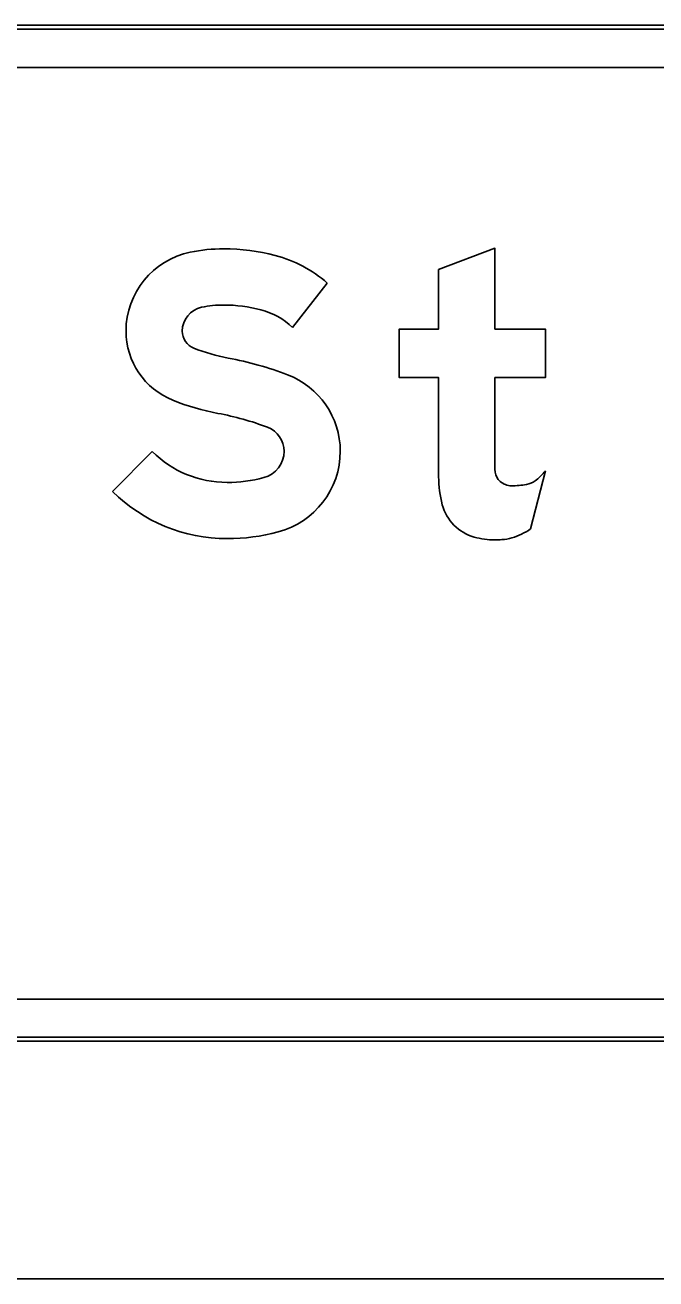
# Model space of a CAD drawing. Extents: x 1806251 to 1809821, y 414895 to 422886.
# Drawn here: x 1809677.809 to 1809678.108, y 415142.028 to 415142.621 of the extents above; entities that cross this region are included whole.
import ezdxf

# ---------------------------------------------------------------- set-up
doc = ezdxf.new("R2010")
doc.units = 0
for name, color, linetype in [('GSBWFILL', 7, 'Continuous'), ('GSCOLORFILL', 7, 'Continuous'), ('GSDIMS', 7, 'Continuous'), ('GSOUTLINE', 7, 'Continuous')]:
    doc.layers.add(name, color=color, linetype=linetype)

msp = doc.modelspace()

# ---------------------------------------------------------------- linework, layer by layer
at = {"layer": 'GSBWFILL'}
for p, q in [((1809678.63559, 415142.62107), (1809676.55459, 415142.62107)), ((1809676.55459, 415142.60107), (1809678.63559, 415142.60107)), ((1809678.0485, 415142.38255), (1809678.0555, 415142.41008)), ((1809678.63559, 415142.16007), (1809676.55479, 415142.16007)), ((1809676.55479, 415142.14007), (1809678.63559, 415142.14007))]:
    msp.add_line(p, q, dxfattribs=at)
for points in [[(1809678.03156, 415142.41532), (1809678.03156, 415142.45422), (1809678.0555, 415142.45422), (1809678.0555, 415142.47716), (1809678.03156, 415142.47716), (1809678.03156, 415142.5154), (1809678.00496, 415142.50531), (1809678.00496, 415142.47716), (1809677.98634, 415142.47716), (1809677.98634, 415142.45422), (1809678.00496, 415142.45422), (1809678.00496, 415142.40728)], [(1809677.9358, 415142.47797), (1809677.95225, 415142.49896)], [(1809677.8694, 415142.41916), (1809677.85068, 415142.40027)]]:
    msp.add_lwpolyline(points, dxfattribs=at)
for centre, major_axis, ratio, start_param, end_param in [((1809677.8951, 415142.47624), (0, 0.0381), 0.999998, 0.202758, 1.570796), ((1809677.90321, 415142.43682), (0, 0.07835), 0.999998, 0, 0.202758), ((1809677.90321, 415142.41909), (0, 0.09608), 0.999998, 6.026234, 6.283185), ((1809677.91212, 415142.45302), (0, 0.061), 0.999998, 5.565152, 6.026234), ((1809677.8951, 415142.47624), (0, 0.0115), 0.999998, 0.202758, 1.570796), ((1809677.90321, 415142.43682), (0, 0.05175), 0.999998, 0, 0.202758), ((1809677.90321, 415142.41909), (0, 0.06948), 0.999998, 6.026234, 6.283185), ((1809677.91212, 415142.45302), (0, 0.0344), 0.999998, 5.523837, 6.026234), ((1809677.8923, 415142.47624), (0, 0.0353), 0.999998, 1.570796, 2.761249), ((1809677.8923, 415142.47624), (0, 0.0087), 0.999998, 1.570796, 2.761249), ((1809677.92128, 415142.54874), (0, 0.08677), 0.999998, 2.761249, 2.95744), ((1809677.87575, 415142.30425), (0, 0.16192), 0.999998, 5.918637, 6.099033), ((1809677.91966, 415142.41933), (0, 0.03875), 0.999998, 4.712389, 5.918637), ((1809677.92128, 415142.54874), (0, 0.11337), 0.999998, 2.761249, 2.95744), ((1809677.87575, 415142.30425), (0, 0.13532), 0.999998, 5.918637, 6.099033), ((1809677.91966, 415142.41933), (0, 0.01215), 0.999998, 4.712389, 5.918637), ((1809677.90483, 415142.4549), (0, 0.05032), 0.999998, 2.360607, 3.141593), ((1809677.91889, 415142.41933), (0, 0.01291), 0.999998, 3.401517, 4.712389), ((1809677.91889, 415142.41933), (0, 0.03951), 0.999998, 3.401517, 4.712389), ((1809678.19807, 415142.41532), (0, 0.16651), 0.999994, 1.570796, 1.606005), ((1809677.90483, 415142.47223), (0, 0.06765), 0.999998, 3.141593, 3.401517), ((1809678.05657, 415142.40728), (0, 0.05161), 0.999994, 1.570796, 1.830698), ((1809678.0392, 415142.41075), (0, 0.00765), 0.999994, 1.74085, 2.407828), ((1809678.03799, 415142.42314), (0, 0.02184), 0.999994, 3.756278, 4.071638), ((1809678.03944, 415142.41102), (0, 0.00801), 0.999994, 2.407828, 3.141593), ((1809678.03944, 415142.44502), (0, 0.04201), 0.999994, 3.141593, 3.310762), ((1809678.04483, 415142.41344), (0, 0.00997), 0.999994, 3.310762, 3.756278), ((1809677.90483, 415142.4549), (0, 0.07692), 0.999998, 2.360607, 3.141593), ((1809678.02758, 415142.39957), (0, 0.02161), 0.999994, 1.830698, 2.869526), ((1809677.90483, 415142.47223), (0, 0.09425), 0.999998, 3.141593, 3.401517), ((1809678.03156, 415142.41383), (0, 0.03642), 0.999994, 2.869526, 3.141593), ((1809678.03156, 415142.42987), (0, 0.05245), 0.999994, 3.141593, 3.205734), ((1809678.03353, 415142.39909), (0, 0.02161), 0.999994, 3.205734, 3.427755), ((1809678.0307, 415142.40871), (0, 0.03164), 0.999994, 3.427755, 3.738844)]:
    msp.add_ellipse(centre, major_axis=major_axis, ratio=ratio, start_param=start_param, end_param=end_param, dxfattribs=at)
at = {"layer": 'GSCOLORFILL'}
for p, q in [((1809678.63559, 415142.62107), (1809676.55459, 415142.62107)), ((1809678.63559, 415142.62107), (1809676.55459, 415142.62107)), ((1809678.63559, 415142.62107), (1809676.55459, 415142.62107)), ((1809676.55459, 415142.61907), (1809678.63559, 415142.61907)), ((1809676.55459, 415142.60107), (1809678.63559, 415142.60107)), ((1809678.0485, 415142.38255), (1809678.0555, 415142.41008)), ((1809678.63559, 415142.16007), (1809676.55479, 415142.16007)), ((1809676.55459, 415142.14007), (1809678.63559, 415142.14007)), ((1809678.63559, 415142.14207), (1809676.55461, 415142.14207)), ((1809676.55461, 415142.14007), (1809678.63559, 415142.14007)), ((1809676.55479, 415142.14007), (1809678.63559, 415142.14007))]:
    msp.add_line(p, q, dxfattribs=at)
for points in [[(1809678.03156, 415142.41532), (1809678.03156, 415142.45422), (1809678.0555, 415142.45422), (1809678.0555, 415142.47716), (1809678.03156, 415142.47716), (1809678.03156, 415142.5154), (1809678.00496, 415142.50531), (1809678.00496, 415142.47716), (1809677.98634, 415142.47716), (1809677.98634, 415142.45422), (1809678.00496, 415142.45422), (1809678.00496, 415142.40728)], [(1809677.9358, 415142.47797), (1809677.95225, 415142.49896)], [(1809677.8694, 415142.41916), (1809677.85068, 415142.40027)]]:
    msp.add_lwpolyline(points, dxfattribs=at)
for centre, major_axis, ratio, start_param, end_param in [((1809677.8951, 415142.47624), (0, 0.0381), 0.999998, 0.202758, 1.570796), ((1809677.90321, 415142.43682), (0, 0.07835), 0.999998, 0, 0.202758), ((1809677.90321, 415142.41909), (0, 0.09608), 0.999998, 6.026234, 6.283185), ((1809677.91212, 415142.45302), (0, 0.061), 0.999998, 5.565152, 6.026234), ((1809677.8951, 415142.47624), (0, 0.0115), 0.999998, 0.202758, 1.570796), ((1809677.90321, 415142.43682), (0, 0.05175), 0.999998, 0, 0.202758), ((1809677.90321, 415142.41909), (0, 0.06948), 0.999998, 6.026234, 6.283185), ((1809677.91212, 415142.45302), (0, 0.0344), 0.999998, 5.523837, 6.026234), ((1809677.8923, 415142.47624), (0, 0.0353), 0.999998, 1.570796, 2.761249), ((1809677.8923, 415142.47624), (0, 0.0087), 0.999998, 1.570796, 2.761249), ((1809677.92128, 415142.54874), (0, 0.08677), 0.999998, 2.761249, 2.95744), ((1809677.87575, 415142.30425), (0, 0.16192), 0.999998, 5.918637, 6.099033), ((1809677.91966, 415142.41933), (0, 0.03875), 0.999998, 4.712389, 5.918637), ((1809677.92128, 415142.54874), (0, 0.11337), 0.999998, 2.761249, 2.95744), ((1809677.87575, 415142.30425), (0, 0.13532), 0.999998, 5.918637, 6.099033), ((1809677.91966, 415142.41933), (0, 0.01215), 0.999998, 4.712389, 5.918637), ((1809677.90483, 415142.4549), (0, 0.05032), 0.999998, 2.360607, 3.141593), ((1809677.91889, 415142.41933), (0, 0.01291), 0.999998, 3.401517, 4.712389), ((1809677.91889, 415142.41933), (0, 0.03951), 0.999998, 3.401517, 4.712389), ((1809678.19807, 415142.41532), (0, 0.16651), 0.999994, 1.570796, 1.606005), ((1809677.90483, 415142.47223), (0, 0.06765), 0.999998, 3.141593, 3.401517), ((1809678.05657, 415142.40728), (0, 0.05161), 0.999994, 1.570796, 1.830698), ((1809678.0392, 415142.41075), (0, 0.00765), 0.999994, 1.74085, 2.407828), ((1809678.03799, 415142.42314), (0, 0.02184), 0.999994, 3.756278, 4.071638), ((1809678.03944, 415142.41102), (0, 0.00801), 0.999994, 2.407828, 3.141593), ((1809678.03944, 415142.44502), (0, 0.04201), 0.999994, 3.141593, 3.310762), ((1809678.04483, 415142.41344), (0, 0.00997), 0.999994, 3.310762, 3.756278), ((1809677.90483, 415142.4549), (0, 0.07692), 0.999998, 2.360607, 3.141593), ((1809678.02758, 415142.39957), (0, 0.02161), 0.999994, 1.830698, 2.869526), ((1809677.90483, 415142.47223), (0, 0.09425), 0.999998, 3.141593, 3.401517), ((1809678.03156, 415142.41383), (0, 0.03642), 0.999994, 2.869526, 3.141593), ((1809678.03156, 415142.42987), (0, 0.05245), 0.999994, 3.141593, 3.205734), ((1809678.03353, 415142.39909), (0, 0.02161), 0.999994, 3.205734, 3.427755), ((1809678.0307, 415142.40871), (0, 0.03164), 0.999994, 3.427755, 3.738844)]:
    msp.add_ellipse(centre, major_axis=major_axis, ratio=ratio, start_param=start_param, end_param=end_param, dxfattribs=at)
at = {"layer": 'GSDIMS'}
msp.add_line((1809676.59459, 415142.02757), (1809678.59559, 415142.02757), dxfattribs=at)
at = {"layer": 'GSOUTLINE'}
for p, q in [((1809678.63559, 415142.62107), (1809676.55459, 415142.62107)), ((1809678.63559, 415142.60107), (1809676.55459, 415142.60107)), ((1809678.0485, 415142.38255), (1809678.0555, 415142.41008)), ((1809676.55459, 415142.16007), (1809678.63559, 415142.16007)), ((1809676.55459, 415142.14007), (1809678.63559, 415142.14007))]:
    msp.add_line(p, q, dxfattribs=at)
for points in [[(1809678.03156, 415142.41532), (1809678.03156, 415142.45422), (1809678.0555, 415142.45422), (1809678.0555, 415142.47716), (1809678.03156, 415142.47716), (1809678.03156, 415142.5154), (1809678.00496, 415142.50531), (1809678.00496, 415142.47716), (1809677.98634, 415142.47716), (1809677.98634, 415142.45422), (1809678.00496, 415142.45422), (1809678.00496, 415142.40728)], [(1809677.9358, 415142.47797), (1809677.95225, 415142.49896)], [(1809677.8694, 415142.41916), (1809677.85068, 415142.40027)]]:
    msp.add_lwpolyline(points, dxfattribs=at)
for centre, major_axis, ratio, start_param, end_param in [((1809677.8951, 415142.47624), (0, 0.0381), 0.999998, 0.202758, 1.570796), ((1809677.90321, 415142.43682), (0, 0.07835), 0.999998, 0, 0.202758), ((1809677.90321, 415142.41909), (0, 0.09608), 0.999998, 6.026234, 6.283185), ((1809677.91212, 415142.45302), (0, 0.061), 0.999998, 5.565152, 6.026234), ((1809677.8951, 415142.47624), (0, 0.0115), 0.999998, 0.202758, 1.570796), ((1809677.90321, 415142.43682), (0, 0.05175), 0.999998, 0, 0.202758), ((1809677.90321, 415142.41909), (0, 0.06948), 0.999998, 6.026234, 6.283185), ((1809677.91212, 415142.45302), (0, 0.0344), 0.999998, 5.523837, 6.026234), ((1809677.8923, 415142.47624), (0, 0.0353), 0.999998, 1.570796, 2.761249), ((1809677.8923, 415142.47624), (0, 0.0087), 0.999998, 1.570796, 2.761249), ((1809677.92128, 415142.54874), (0, 0.08677), 0.999998, 2.761249, 2.95744), ((1809677.87575, 415142.30425), (0, 0.16192), 0.999998, 5.918637, 6.099033), ((1809677.91966, 415142.41933), (0, 0.03875), 0.999998, 4.712389, 5.918637), ((1809677.92128, 415142.54874), (0, 0.11337), 0.999998, 2.761249, 2.95744), ((1809677.87575, 415142.30425), (0, 0.13532), 0.999998, 5.918637, 6.099033), ((1809677.91966, 415142.41933), (0, 0.01215), 0.999998, 4.712389, 5.918637), ((1809677.90483, 415142.4549), (0, 0.05032), 0.999998, 2.360607, 3.141593), ((1809677.91889, 415142.41933), (0, 0.01291), 0.999998, 3.401517, 4.712389), ((1809677.91889, 415142.41933), (0, 0.03951), 0.999998, 3.401517, 4.712389), ((1809678.19807, 415142.41532), (0, 0.16651), 0.999994, 1.570796, 1.606005), ((1809677.90483, 415142.47223), (0, 0.06765), 0.999998, 3.141593, 3.401517), ((1809678.05657, 415142.40728), (0, 0.05161), 0.999994, 1.570796, 1.830698), ((1809678.0392, 415142.41075), (0, 0.00765), 0.999994, 1.74085, 2.407828), ((1809678.03799, 415142.42314), (0, 0.02184), 0.999994, 3.756278, 4.071638), ((1809678.03944, 415142.41102), (0, 0.00801), 0.999994, 2.407828, 3.141593), ((1809678.03944, 415142.44502), (0, 0.04201), 0.999994, 3.141593, 3.310762), ((1809678.04483, 415142.41344), (0, 0.00998), 0.999994, 3.310762, 3.756278), ((1809677.90483, 415142.4549), (0, 0.07692), 0.999998, 2.360607, 3.141593), ((1809678.02758, 415142.39957), (0, 0.02161), 0.999994, 1.830698, 2.869526), ((1809677.90483, 415142.47223), (0, 0.09425), 0.999998, 3.141593, 3.401517), ((1809678.03156, 415142.41383), (0, 0.03642), 0.999994, 2.869526, 3.141593), ((1809678.03156, 415142.42987), (0, 0.05245), 0.999994, 3.141593, 3.205734), ((1809678.03353, 415142.39909), (0, 0.02161), 0.999994, 3.205734, 3.427755), ((1809678.0307, 415142.40871), (0, 0.03164), 0.999994, 3.427755, 3.738844)]:
    msp.add_ellipse(centre, major_axis=major_axis, ratio=ratio, start_param=start_param, end_param=end_param, dxfattribs=at)

doc.saveas('drawing.dxf')
